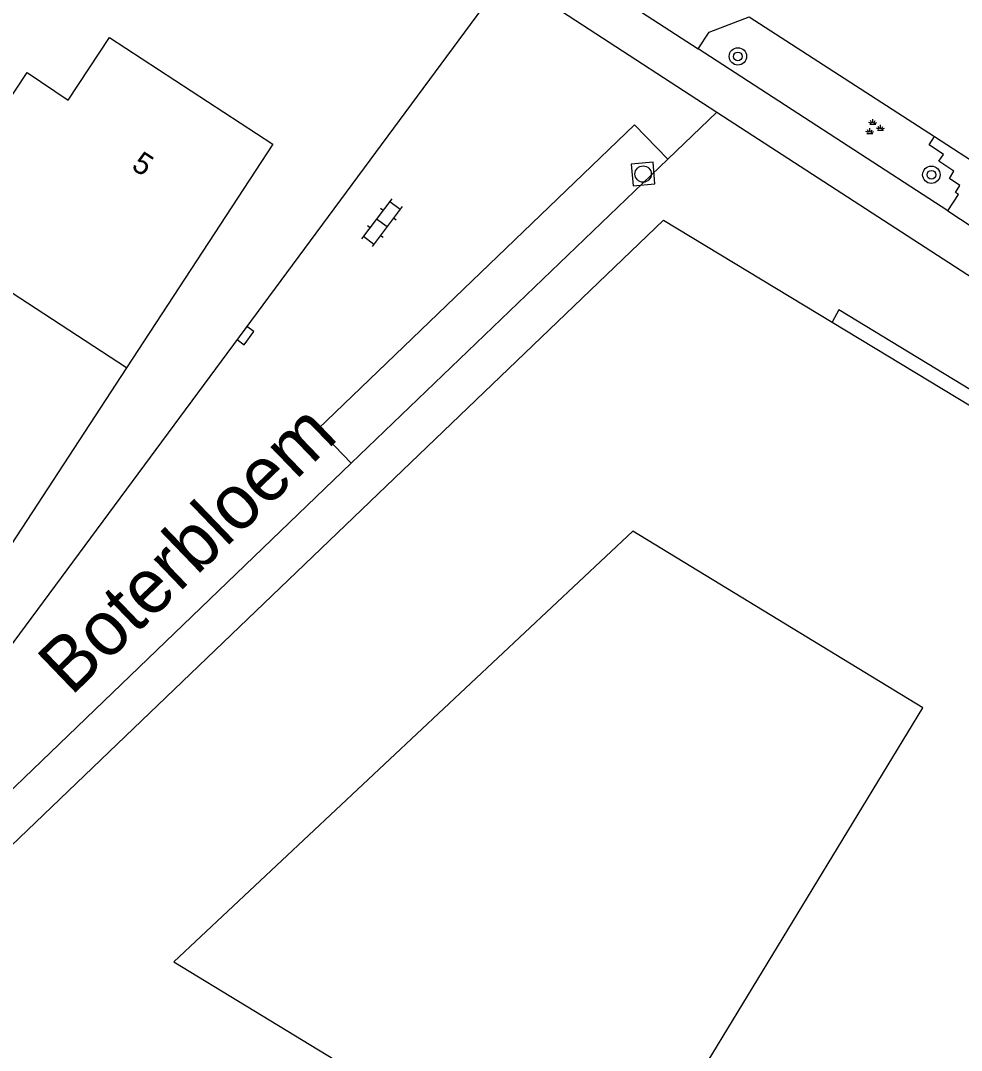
# Model space of a CAD drawing. Extents: x 136000 to 141014, y 402000 to 403500.
# Drawn here: x 137736.79 to 137779.99, y 402405.55 to 402452.83 of the extents above; entities that cross this region are included whole.
import ezdxf

# ---------------------------------------------------------------- set-up
doc = ezdxf.new("R2010")
doc.units = 0
for name, color, linetype in [('gg-anno-huisnummerreeks BGT', 7, 'Continuous'), ('gg-anno-openbare ruimte label', 7, 'Continuous'), ('gg-bbg-gedigitaliseerde bebouwing', 7, 'Continuous'), ('gg-bbg-hoofdgebouw', 7, 'Continuous'), ('gg-bbg-onder overbouw', 7, 'Continuous'), ('gg-bbg-pand overbouw', 7, 'Continuous'), ('gg-bbg-tussenscheiding', 7, 'Continuous'), ('gg-knt-verharding', 7, 'Continuous'), ('gg-knt-verharding nz', 7, 'Continuous'), ('gt-grn-weggrens', 7, 'Continuous'), ('gt-symb-boom', 7, 'Continuous'), ('gt-symb-groenvak', 7, 'Continuous'), ('gt-symb-klinker verharding', 7, 'Continuous'), ('gt-symb-kolk', 7, 'Continuous'), ('gt-symb-rioolschacht', 7, 'Continuous')]:
    doc.layers.add(name, color=color, linetype=linetype)

# ---------------------------------------------------------------- blocks, each defined once
blk = doc.blocks.new('gt0-BOOM')
at = {"layer": 'gt-symb-boom'}
for radius in [0.4, 0.2]:
    blk.add_circle((0, 0), radius, dxfattribs=at)
blk = doc.blocks.new('gt0-GRVAK')
at = {"layer": 'gt-symb-groenvak'}
for p, q in [((-0.11, 0.189), (-0.228, 0.24)), ((-0.182, 0.153), (0.088, 0.153)), ((-0.091, 0.211), (-0.156, 0.322)), ((-0.047, 0.214), (-0.047, 0.393)), ((-0.004, 0.211), (0.061, 0.322)), ((0.015, 0.189), (0.133, 0.24)), ((0.262, -0.052), (0.197, 0.059)), ((0.305, -0.049), (0.305, 0.13)), ((0.349, -0.052), (0.414, 0.059)), ((-0.245, -0.228), (-0.363, -0.177)), ((-0.318, -0.264), (-0.047, -0.264)), ((-0.226, -0.206), (-0.291, -0.095)), ((-0.183, -0.203), (-0.183, -0.024)), ((-0.139, -0.206), (-0.074, -0.095)), ((-0.12, -0.228), (-0.002, -0.177)), ((0.243, -0.074), (0.125, -0.023)), ((0.17, -0.11), (0.441, -0.11)), ((0.368, -0.074), (0.486, -0.023))]:
    blk.add_line(p, q, dxfattribs=at)
blk = doc.blocks.new('gt0-KOLK')
at = {"layer": 'gt-symb-kolk'}
blk.add_lwpolyline([(0, 0), (0.375, 0), (0.375, 0.4), (-0.375, 0.4), (-0.375, 0), (0, 0)], dxfattribs=at)
blk = doc.blocks.new('gt0-KL1')
at = {"layer": 'gt-symb-klinker verharding'}
for p, q in [((-1.15, 0.3), (1.15, 0.3)), ((-1, -0.3), (-1, 0.3)), ((-0.5, 0.3), (-0.5, 0.45)), ((0, -0.3), (0, 0.3)), ((0.5, 0.3), (0.5, 0.45)), ((1, -0.3), (1, 0.3)), ((-1.15, -0.3), (1.15, -0.3)), ((-0.5, -0.45), (-0.5, -0.3)), ((0.5, -0.45), (0.5, -0.3))]:
    blk.add_line(p, q, dxfattribs=at)
blk = doc.blocks.new('gt0-RS')
at = {"layer": 'gt-symb-rioolschacht'}
blk.add_lwpolyline([(-0.5, -0.5), (0.5, -0.5), (0.5, 0.5), (-0.5, 0.5)], close=True, dxfattribs=at)
blk.add_circle((0, 0), 0.375, dxfattribs=at)

msp = doc.modelspace()

# ---------------------------------------------------------------- linework, layer by layer
at = {"layer": 'gg-bbg-gedigitaliseerde bebouwing'}
msp.add_lwpolyline([(137743.825, 402409.616), (137763.754, 402397.493), (137778.225, 402421.283), (137764.903, 402429.387), (137743.825, 402409.616)], dxfattribs=at)
at = {"layer": 'gg-bbg-hoofdgebouw'}
msp.add_line((137766.312, 402443.667), (137774.058, 402438.978), dxfattribs=at)
for points in [[(137732.26, 402443.15), (137737.09, 402450.44), (137738.98, 402449.18), (137740.87, 402452.05), (137748.37, 402447.15), (137741.657, 402436.89)], [(137741.657, 402436.89), (137735.14, 402426.93), (137712.14, 402441.96), (137719.88, 402451.12), (137732.26, 402443.15)], [(137766.312, 402443.667), (137734.849, 402413.499), (137732.138, 402404.196), (137732.22, 402404.146)]]:
    msp.add_lwpolyline(points, dxfattribs=at)
at = {"layer": 'gg-bbg-onder overbouw'}
msp.add_line((137774.058, 402438.978), (137793.466, 402427.229), dxfattribs=at)
at = {"layer": 'gg-bbg-pand overbouw'}
msp.add_lwpolyline([(137793.781, 402427.755), (137774.363, 402439.546), (137774.058, 402438.978)], dxfattribs=at)
at = {"layer": 'gg-bbg-tussenscheiding'}
msp.add_lwpolyline([(137741.657, 402436.89), (137732.199, 402443.058), (137732.26, 402443.15)], dxfattribs=at)
at = {"layer": 'gg-knt-verharding'}
for p, q in [((137759.092, 402454.923), (137762.59, 402452.63)), ((137770.254, 402453.005), (137778.753, 402447.504)), ((137762.59, 402452.63), (137768.76, 402448.627)), ((137779.363, 402444.086), (137767.898, 402451.53)), ((137768.76, 402448.627), (137766.507, 402446.462)), ((137768.76, 402448.627), (137795.796, 402431.085)), ((137778.753, 402447.504), (137787.318, 402441.961)), ((137766.507, 402446.462), (137751.979, 402432.506)), ((137779.363, 402444.086), (137785.238, 402440.271)), ((137751.979, 402432.506), (137730.731, 402412.093))]:
    msp.add_line(p, q, dxfattribs=at)
for points in [[(137759.092, 402454.923), (137758.007, 402453.409), (137734.817, 402422.09), (137731.486, 402424.272)], [(137767.898, 402451.53), (137768.412, 402452.289), (137770.254, 402453.005)], [(137779.363, 402444.086), (137779.864, 402444.836), (137779.716, 402444.933), (137779.921, 402445.253), (137779.448, 402445.58), (137779.64, 402445.921), (137778.963, 402446.368), (137779.166, 402446.675), (137778.518, 402447.125), (137778.753, 402447.504)]]:
    msp.add_lwpolyline(points, dxfattribs=at)
at = {"layer": 'gg-knt-verharding nz'}
msp.add_lwpolyline([(137766.507, 402446.462), (137764.989, 402448.043), (137750.449, 402434.09), (137751.979, 402432.506)], dxfattribs=at)
at = {"layer": 'gt-grn-weggrens'}
msp.add_line((137760.241, 402456.508), (137767.898, 402451.53), dxfattribs=at)

# ---------------------------------------------------------------- block references
at = {"layer": 'gt-symb-boom'}
for p in [(137769.729, 402451.184), (137778.613, 402445.751)]:
    msp.add_blockref('gt0-BOOM', p, dxfattribs=at)
at = {"layer": 'gt-symb-groenvak'}
msp.add_blockref('gt0-GRVAK', (137775.974, 402447.913), dxfattribs=at)
at = {"layer": 'gt-symb-klinker verharding', "rotation": -126.99589775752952}
msp.add_blockref('gt0-KL1', (137753.382, 402443.548), dxfattribs=at)
at = {"layer": 'gt-symb-kolk', "rotation": -126.50328298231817}
msp.add_blockref('gt0-KOLK', (137746.962, 402438.486), dxfattribs=at)
at = {"layer": 'gt-symb-rioolschacht', "rotation": 5.163306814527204}
msp.add_blockref('gt0-RS', (137765.379, 402445.784), dxfattribs=at)

# ---------------------------------------------------------------- texts
at = {"layer": 'gg-anno-huisnummerreeks BGT'}
msp.add_text('5', height=1, rotation=326.8, dxfattribs=at).set_placement((137741.834, 402446.045))
at = {"layer": 'gg-anno-openbare ruimte label'}
msp.add_text('Boterbloem', height=2.5, rotation=43.9, dxfattribs=at).set_placement((137739.117, 402421.787))

doc.saveas('drawing.dxf')
